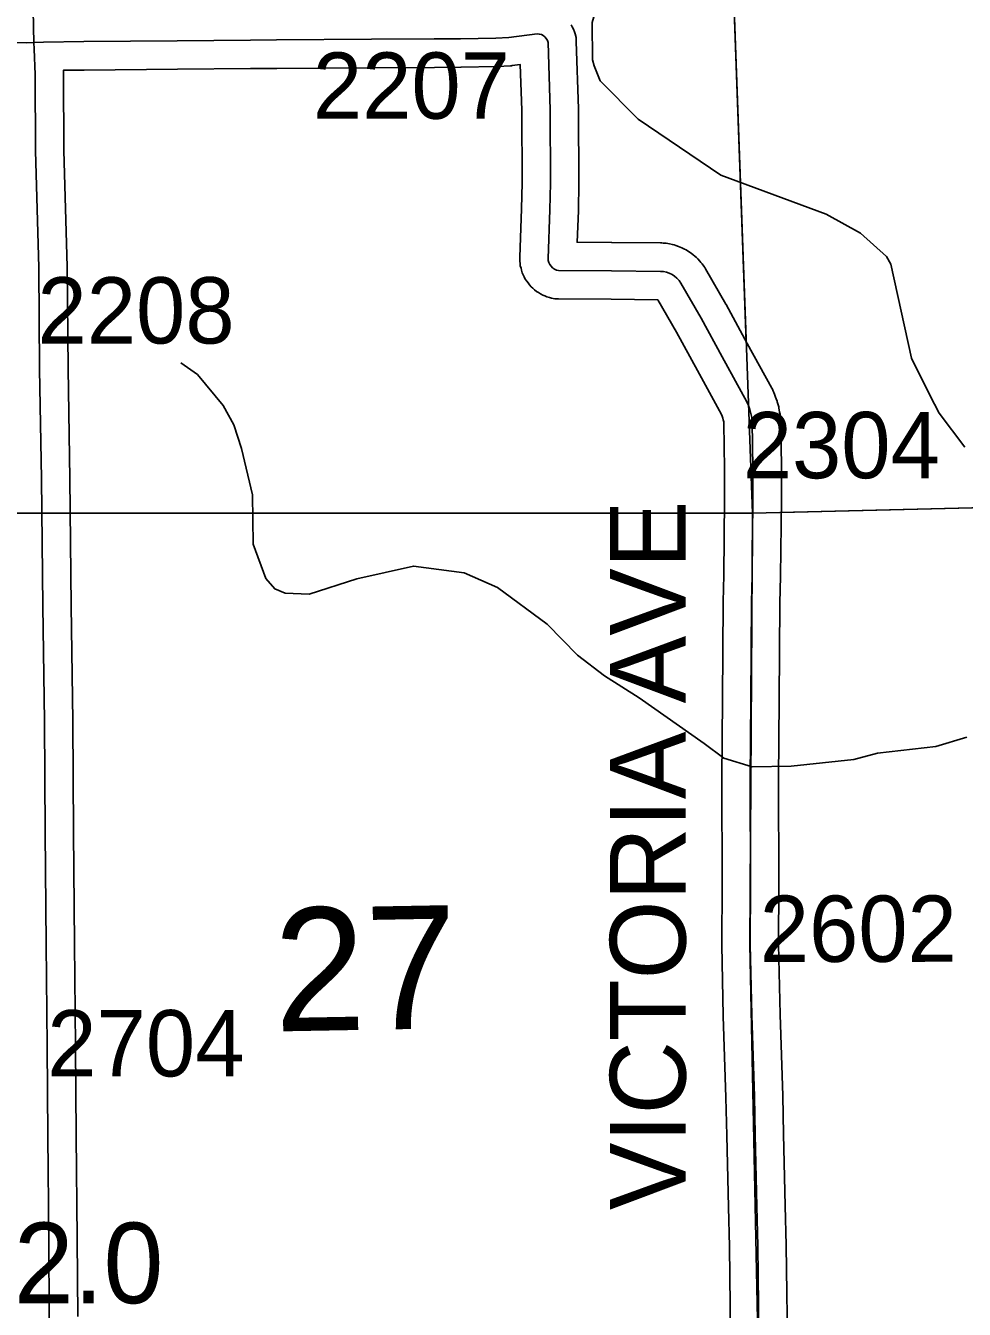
# Model space of a CAD drawing. Extents: x 23.6 to 68.7, y -63 to -29.
# Drawn here: x 53.809 to 54.801, y -44.315 to -42.96 of the extents above; entities that cross this region are included whole.
import ezdxf

# ---------------------------------------------------------------- set-up
doc = ezdxf.new("R2010")
doc.units = 0
for name, color, linetype in [('tdCoHydroRiver', 7, 'Continuous'), ('tdCoSecRdNmbr', 7, 'Continuous'), ('tdCoSecRdTxt', 7, 'Continuous'), ('tdCoSecRteBand', 7, 'Continuous'), ('tdCoSecRteCL', 7, 'Continuous'), ('tdCoSectLine', 7, 'Continuous'), ('tdCoSectLinePart', 7, 'Continuous'), ('tdCoSectNmbr', 7, 'Continuous'), ('tdCoStrucSecCoName', 7, 'Continuous'), ('tdCoSurfGravel', 7, 'Continuous')]:
    doc.layers.add(name, color=color, linetype=linetype)

msp = doc.modelspace()

# ---------------------------------------------------------------- linework, layer by layer
at = {"layer": 'tdCoHydroRiver'}
for points in [[(54.8016, -43.4051), (54.7743, -43.3692), (54.7646, -43.3504), (54.7452, -43.3111), (54.7234, -43.212), (54.7186, -43.2041), (54.6914, -43.1792), (54.6549, -43.1591), (54.5439, -43.1179), (54.4563, -43.059), (54.4164, -43.0184), (54.4099, -43.0027), (54.4082, -42.9964), (54.4077, -42.957), (54.4153, -42.9316), (54.4294, -42.922), (54.4812, -42.8993), (54.4858, -42.8897), (54.4857, -42.8754), (54.4809, -42.8628), (54.4649, -42.8439), (54.3892, -42.8191), (54.3543, -42.794), (54.3463, -42.7845)], [(54.8038, -43.7114), (54.7708, -43.7212), (54.7093, -43.7283), (54.6841, -43.7349), (54.6179, -43.7421), (54.5769, -43.7426), (54.5468, -43.7335), (54.5261, -43.718), (54.4576, -43.6699), (54.421, -43.6467), (54.3923, -43.6249), (54.3603, -43.5922), (54.3078, -43.5533), (54.2728, -43.538), (54.2191, -43.5308), (54.1593, -43.5441), (54.109, -43.5605), (54.0837, -43.5593), (54.0726, -43.5547), (54.063, -43.5437), (54.0499, -43.5076), (54.0492, -43.4555), (54.0376, -43.4067), (54.0294, -43.3816), (54.0181, -43.3612), (53.9908, -43.3284), (53.9733, -43.316)]]:
    msp.add_lwpolyline(points, dxfattribs=at)
at = {"layer": 'tdCoSecRteBand'}
for points in [[(54.3857, -42.9595), (54.3868, -42.9615), (54.3882, -42.9641), (54.3891, -42.9669), (54.3898, -42.969), (54.391, -42.9729), (54.3911, -42.9771), (54.3934, -43.0481), (54.3935, -43.0485), (54.3935, -43.049), (54.3938, -43.1262), (54.3938, -43.1266), (54.3938, -43.1269), (54.3933, -43.155), (54.3933, -43.1553), (54.3933, -43.1556), (54.392, -43.1889), (54.4284, -43.1891), (54.4285, -43.1891), (54.4285, -43.1891), (54.4801, -43.1896), (54.4814, -43.1896), (54.4827, -43.1897), (54.4859, -43.19), (54.4877, -43.1902), (54.4895, -43.1906), (54.4926, -43.1913), (54.4944, -43.1916), (54.4961, -43.1922), (54.4992, -43.1933), (54.5009, -43.1939), (54.5025, -43.1947), (54.5054, -43.1961), (54.5071, -43.1969), (54.5086, -43.1979), (54.5113, -43.1997), (54.5128, -43.2007), (54.5142, -43.2018), (54.5167, -43.2039), (54.5181, -43.2051), (54.5193, -43.2064), (54.5215, -43.2088), (54.5228, -43.2101), (54.5239, -43.2116), (54.5258, -43.2142), (54.5267, -43.2155), (54.5276, -43.2169), (54.5489, -43.2541), (54.5491, -43.2544), (54.5493, -43.2547), (54.5716, -43.2956), (54.5976, -43.3429), (54.5982, -43.344), (54.5987, -43.3452), (54.6005, -43.3492), (54.6009, -43.3502), (54.6013, -43.3512), (54.6027, -43.3553), (54.6031, -43.3564), (54.6034, -43.3575), (54.6046, -43.3617), (54.6049, -43.3627), (54.6051, -43.3638), (54.6059, -43.3681), (54.6061, -43.3692), (54.6063, -43.3703), (54.6068, -43.3746), (54.607, -43.3762), (54.607, -43.3778), (54.6077, -43.4273), (54.6077, -43.4275), (54.6077, -43.4277), (54.6077, -43.4604), (54.6077, -43.4606), (54.6077, -43.4607), (54.6068, -43.5411), (54.6068, -43.5413), (54.6068, -43.5415), (54.6062, -43.5697), (54.6054, -43.6718), (54.6047, -43.7556), (54.6052, -43.8669), (54.6052, -43.867), (54.6052, -43.8672), (54.6047, -43.9301), (54.6063, -44.0041), (54.6091, -44.0898), (54.6091, -44.0899), (54.6091, -44.09), (54.6101, -44.1305), (54.6101, -44.1305), (54.6101, -44.1305), (54.6119, -44.2059), (54.6119, -44.2059), (54.6119, -44.2059), (54.6129, -44.2475), (54.6129, -44.2477), (54.6129, -44.2479), (54.6144, -44.3726)], [(54.5544, -44.3734), (54.5529, -44.2488), (54.552, -44.2074), (54.5501, -44.1319), (54.5492, -44.0916), (54.5464, -44.0059), (54.5464, -44.0057), (54.5464, -44.0056), (54.5447, -43.9309), (54.5447, -43.9305), (54.5447, -43.9301), (54.5452, -43.8669), (54.5447, -43.7557), (54.5447, -43.7555), (54.5447, -43.7553), (54.5454, -43.6713), (54.5454, -43.6713), (54.5454, -43.6713), (54.5462, -43.569), (54.5462, -43.5688), (54.5462, -43.5686), (54.5469, -43.5403), (54.5477, -43.4603), (54.5477, -43.4279), (54.547, -43.3802), (54.5468, -43.3786), (54.5464, -43.3765), (54.5459, -43.3745), (54.5451, -43.3724), (54.5443, -43.3706), (54.519, -43.3244), (54.519, -43.3244), (54.519, -43.3244), (54.4968, -43.2837), (54.4771, -43.2495), (54.428, -43.2491), (54.3722, -43.2487), (54.3685, -43.2487), (54.3649, -43.2478), (54.3627, -43.2472), (54.3601, -43.2466), (54.3577, -43.2455), (54.3557, -43.2446), (54.3533, -43.2435), (54.3511, -43.242), (54.3492, -43.2407), (54.347, -43.2392), (54.3452, -43.2374), (54.3435, -43.2358), (54.3416, -43.234), (54.3401, -43.2318), (54.3388, -43.23), (54.3372, -43.2278), (54.3361, -43.2255), (54.3351, -43.2234), (54.334, -43.221), (54.3333, -43.2185), (54.3327, -43.2163), (54.3319, -43.2138), (54.3317, -43.2112), (54.3315, -43.2089), (54.3313, -43.2068), (54.3313, -43.2048), (54.3333, -43.1536), (54.3338, -43.1262), (54.3335, -43.0496), (54.3319, -43.0013), (54.3235, -43.0024), (54.3225, -43.0025), (54.3215, -43.0026), (54.3079, -43.0034), (54.3072, -43.0034), (54.3066, -43.0035), (54.2695, -43.0041), (54.2693, -43.0041), (54.2691, -43.0041), (54.2413, -43.0043), (54.2413, -43.0043), (54.2413, -43.0043), (54.1749, -43.0046), (54.0746, -43.0053), (54.0746, -43.0053), (54.0746, -43.0053), (54.047, -43.0054), (53.9697, -43.0061), (53.8711, -43.0071), (53.8493, -43.0074), (53.8494, -43.0106), (53.8494, -43.011), (53.8494, -43.0115), (53.8499, -43.0919), (53.8532, -43.2149), (53.8532, -43.2152), (53.8532, -43.2154), (53.8542, -43.3225), (53.8561, -43.4381), (53.8561, -43.4382), (53.8561, -43.4383), (53.8575, -43.5727), (53.8594, -43.6941), (53.8594, -43.6943), (53.8594, -43.6944), (53.8601, -43.8116), (53.8611, -43.9296), (53.8622, -44.0372), (53.8622, -44.0373), (53.8622, -44.0373), (53.8629, -44.1323), (53.864, -44.2406), (53.864, -44.2407), (53.864, -44.2408), (53.8644, -44.323)]]:
    msp.add_lwpolyline(points, dxfattribs=at)
at = {"layer": 'tdCoSecRteCL'}
for points in [[(53.8182, -42.9781), (53.8176, -42.9622), (53.8164, -42.8833), (53.8145, -42.7989)], [(53.0727, -42.9818), (53.2205, -42.981), (53.3663, -42.98), (53.4651, -42.9795), (53.5212, -42.9794), (53.6008, -42.9784), (53.6776, -42.9781), (53.7114, -42.9774), (53.7874, -42.9782), (53.8099, -42.9784), (53.8182, -42.9781)], [(54.5844, -44.373), (54.5829, -44.2482), (54.5819, -44.2067), (54.5801, -44.1312), (54.5792, -44.0907), (54.5764, -44.0049), (54.5747, -43.9303), (54.5752, -43.867), (54.5747, -43.7555), (54.5754, -43.6715), (54.5762, -43.5693), (54.5769, -43.5408), (54.5777, -43.4604), (54.5777, -43.4277), (54.577, -43.3782), (54.5765, -43.3739), (54.5756, -43.3696), (54.5745, -43.3654), (54.573, -43.3613), (54.5713, -43.3573), (54.5453, -43.31), (54.5229, -43.2691), (54.5016, -43.2319), (54.4996, -43.2293), (54.4974, -43.2269), (54.4949, -43.2248), (54.4922, -43.2231), (54.4893, -43.2216), (54.4862, -43.2206), (54.4831, -43.2199), (54.4799, -43.2196), (54.4282, -43.2191), (54.3723, -43.2187), (54.3701, -43.2182), (54.368, -43.2172), (54.3661, -43.2159), (54.3645, -43.2143), (54.3632, -43.2125), (54.3622, -43.2104), (54.3615, -43.2082), (54.3613, -43.2059), (54.3633, -43.1545), (54.3638, -43.1264), (54.3635, -43.0491), (54.3612, -42.9781), (54.3605, -42.9759), (54.3594, -42.9739), (54.3579, -42.9722), (54.3562, -42.9708), (54.3542, -42.9697), (54.352, -42.9691), (54.3498, -42.9689), (54.3197, -42.9726), (54.3061, -42.9735), (54.2689, -42.9741), (54.2411, -42.9743), (54.1747, -42.9746), (54.0744, -42.9753), (54.0468, -42.9754), (53.9694, -42.9761), (53.8707, -42.9771), (53.8283, -42.9777), (53.8182, -42.9781)], [(53.8349, -44.4717), (53.8354, -44.4579), (53.8349, -44.3966), (53.8344, -44.3231), (53.834, -44.2409), (53.8329, -44.1326), (53.8322, -44.0376), (53.8311, -43.9299), (53.8301, -43.8118), (53.8294, -43.6946), (53.8275, -43.5731), (53.8261, -43.4386), (53.8242, -43.3229), (53.8232, -43.2157), (53.8199, -43.0924), (53.8194, -43.0117), (53.8184, -42.9852), (53.8182, -42.9781)]]:
    msp.add_lwpolyline(points, dxfattribs=at)
at = {"layer": 'tdCoSectLine'}
for points in [[(54.5408, -42.4771), (54.5772, -43.4748)], [(54.5772, -43.4748), (55.5621, -43.4508)], [(53.58, -43.4748), (54.5772, -43.4748)], [(54.5772, -43.4748), (54.5744, -43.9303), (54.5852, -44.464)]]:
    msp.add_lwpolyline(points, dxfattribs=at)
at = {"layer": 'tdCoSectLinePart'}
for points in [[(54.5408, -42.4771), (54.5706, -43.2943)], [(54.6072, -43.474), (55.5621, -43.4508)], [(53.8562, -43.4748), (54.5469, -43.4748)]]:
    msp.add_lwpolyline(points, dxfattribs=at)
at = {"layer": 'tdCoSurfGravel'}
for points in [[(53.8349, -44.4717), (53.8354, -44.4579), (53.8349, -44.3966), (53.8344, -44.3231), (53.834, -44.2409), (53.8329, -44.1326), (53.8322, -44.0376), (53.8311, -43.9299), (53.8301, -43.8118), (53.8294, -43.6946), (53.8275, -43.5731), (53.8261, -43.4386), (53.8242, -43.3229), (53.8232, -43.2157), (53.8199, -43.0924), (53.8194, -43.0117), (53.8184, -42.9852), (53.8182, -42.9781), (53.8176, -42.9622), (53.8164, -42.8833)], [(53.7874, -42.9782), (53.8099, -42.9784), (53.8182, -42.9781), (53.8283, -42.9777), (53.8707, -42.9771), (53.9694, -42.9761), (54.0468, -42.9754), (54.0744, -42.9753), (54.1747, -42.9746), (54.2411, -42.9743), (54.2689, -42.9741), (54.3061, -42.9735), (54.3197, -42.9726), (54.3498, -42.9689), (54.352, -42.9691), (54.3542, -42.9697), (54.3562, -42.9708), (54.3579, -42.9722), (54.3594, -42.9739), (54.3605, -42.9759), (54.3612, -42.9781), (54.3635, -43.0491), (54.3638, -43.1264), (54.3633, -43.1545), (54.3613, -43.2059), (54.3615, -43.2082), (54.3622, -43.2104), (54.3632, -43.2125), (54.3645, -43.2143), (54.3661, -43.2159), (54.368, -43.2172), (54.3701, -43.2182), (54.3723, -43.2187), (54.4282, -43.2191), (54.4799, -43.2196), (54.4831, -43.2199), (54.4862, -43.2206), (54.4893, -43.2216), (54.4922, -43.2231), (54.4949, -43.2248), (54.4974, -43.2269), (54.4996, -43.2293), (54.5016, -43.2319), (54.5229, -43.2691), (54.5453, -43.31), (54.5713, -43.3573), (54.573, -43.3613)], [(54.5855, -44.464), (54.5857, -44.4541), (54.5844, -44.373), (54.5829, -44.2482), (54.5819, -44.2067), (54.5801, -44.1312), (54.5792, -44.0907), (54.5764, -44.0049), (54.5747, -43.9303), (54.5752, -43.867), (54.5747, -43.7555), (54.5754, -43.6715), (54.5762, -43.5693), (54.5769, -43.5408), (54.5777, -43.4604), (54.5777, -43.4277), (54.577, -43.3782), (54.5765, -43.3739), (54.5756, -43.3696), (54.5745, -43.3654), (54.573, -43.3613)]]:
    msp.add_lwpolyline(points, dxfattribs=at)

# ---------------------------------------------------------------- texts
at = {"layer": 'tdCoSecRdNmbr'}
for s, rotation, p in [('2207', 0.0412, (54.1128, -43.0586)), ('2208', 0.041, (53.8219, -43.2959)), ('2304', 0.0415, (54.5669, -43.4381)), ('2602', 0.0415, (54.5849, -43.9486)), ('2704', 0.041, (53.8323, -44.0695))]:
    msp.add_text(s, height=0.07, rotation=rotation, dxfattribs=at).set_placement(p)
at = {"layer": 'tdCoSecRdTxt'}
msp.add_text('VICTORIA AVE', height=0.08, rotation=90, dxfattribs=at).set_placement((54.5066, -44.2106))
at = {"layer": 'tdCoSectNmbr'}
msp.add_text('27', height=0.13, rotation=1.0411, dxfattribs=at).set_placement((54.0728, -44.022))
at = {"layer": 'tdCoStrucSecCoName'}
msp.add_text('MN 331892.0', height=0.085, dxfattribs=at).set_placement((53.2725, -44.3088))

doc.saveas('drawing.dxf')
